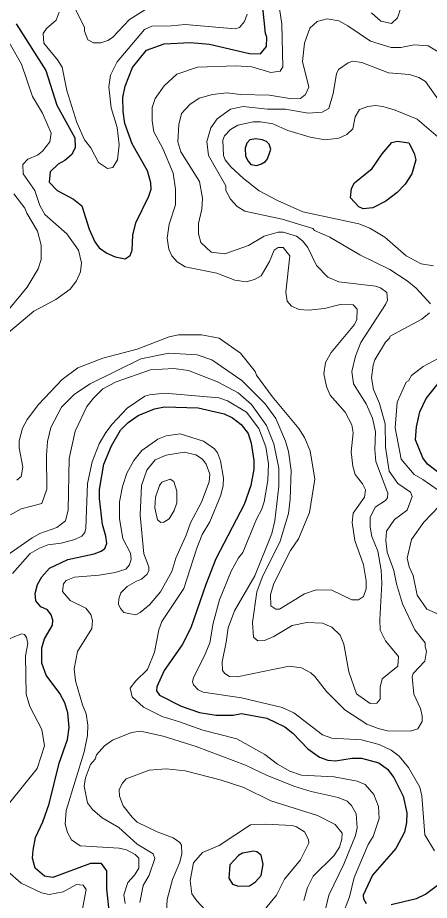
# Model space of a CAD drawing. Extents: x 673.3 to 698.5, y 6984.3 to 7012.3.
# Drawn here: x 682.005 to 682.88, y 7001.726 to 7003.601 of the extents above; entities that cross this region are included whole.
import ezdxf

# ---------------------------------------------------------------- set-up
doc = ezdxf.new("R2010")
doc.units = 0
doc.header["$LTSCALE"] = 0.032
doc.layers.add('1', color=7, linetype='Continuous', lineweight=25)
doc.layers.add('2', color=7, linetype='Continuous', lineweight=13)

msp = doc.modelspace()

# ---------------------------------------------------------------- linework, layer by layer
at = {"layer": '1'}
for points in [[(682.534, 7003.5404), (682.5348, 7003.56), (682.5316, 7003.5678), (682.5203, 7003.6789)], [(682.0023, 7003.5883), (682.0649, 7003.4895), (682.0887, 7003.4153), (682.1268, 7003.3459), (682.1276, 7003.3254), (682.1205, 7003.3109), (682.1054, 7003.2977), (682.0913, 7003.2904), (682.0745, 7003.2738), (682.0723, 7003.252), (682.0893, 7003.2344), (682.1241, 7003.2161), (682.1414, 7003.202), (682.157, 7003.1521), (682.169, 7003.125), (682.1788, 7003.1124), (682.1947, 7003.101), (682.2127, 7003.0932), (682.2334, 7003.089), (682.2446, 7003.096), (682.2482, 7003.1075), (682.2498, 7003.1396), (682.256, 7003.1659), (682.2838, 7003.2221), (682.2888, 7003.2374), (682.2879, 7003.2508), (682.2814, 7003.2764), (682.2489, 7003.3331), (682.2331, 7003.3768), (682.2294, 7003.4019), (682.2288, 7003.4321), (682.234, 7003.4558), (682.2496, 7003.4957), (682.2792, 7003.5326), (682.3168, 7003.5458), (682.3726, 7003.5489), (682.4126, 7003.5449), (682.4976, 7003.5253), (682.5214, 7003.5246), (682.534, 7003.5404)], [(682.9304, 7002.6109), (682.8757, 7002.6527), (682.866, 7002.6666), (682.8501, 7002.7045), (682.8522, 7002.7326), (682.8592, 7002.7638), (682.8727, 7002.7922), (682.8983, 7002.8243)], [(682.0934, 7002.0175), (682.1114, 7002.0679), (682.1147, 7002.0932), (682.1116, 7002.1248), (682.1056, 7002.1458), (682.0946, 7002.166), (682.0656, 7002.2047), (682.0567, 7002.2301), (682.0567, 7002.2628), (682.0623, 7002.2821), (682.0747, 7002.3022), (682.079, 7002.3107), (682.0803, 7002.3217), (682.0764, 7002.3326), (682.0684, 7002.3432), (682.0546, 7002.3501), (682.044, 7002.3628), (682.0426, 7002.3783), (682.0478, 7002.3976), (682.0568, 7002.4137), (682.0731, 7002.4323), (682.1116, 7002.4504), (682.168, 7002.4626), (682.1829, 7002.4683), (682.1902, 7002.4741), (682.1944, 7002.4844), (682.1927, 7002.5), (682.1855, 7002.525), (682.179, 7002.58), (682.179, 7002.5989), (682.1884, 7002.6527), (682.2044, 7002.6921), (682.2237, 7002.7249), (682.2398, 7002.7417), (682.2611, 7002.7566), (682.2957, 7002.7705), (682.3173, 7002.7746), (682.3885, 7002.7728), (682.4439, 7002.7597), (682.4615, 7002.7517), (682.48, 7002.7372), (682.4947, 7002.7178), (682.5014, 7002.6979), (682.5071, 7002.6608), (682.5071, 7002.6423), (682.5003, 7002.6076), (682.4866, 7002.5673), (682.4265, 7002.452), (682.4048, 7002.3973), (682.3734, 7002.3051), (682.3547, 7002.2694), (682.3167, 7002.2145), (682.3008, 7002.1797), (682.3003, 7002.1713), (682.3066, 7002.1623), (682.3527, 7002.1392), (682.3912, 7002.1251), (682.4266, 7002.1198), (682.4634, 7002.1198), (682.481, 7002.123), (682.5345, 7002.1133), (682.5725, 7002.0951), (682.5899, 7002.0816), (682.6217, 7002.0483), (682.6466, 7002.0308), (682.6638, 7002.0244), (682.6807, 7002.0229), (682.7159, 7002.0284), (682.7354, 7002.0285), (682.7723, 7002.0188), (682.7907, 7002.0047), (682.8044, 7001.9871), (682.8238, 7001.9474), (682.8319, 7001.9126), (682.8312, 7001.8914), (682.8269, 7001.8714), (682.8086, 7001.8366), (682.7593, 7001.78), (682.7393, 7001.7377), (682.7401, 7001.7294), (682.7456, 7001.7193)], [(682.2009, 7001.6918), (682.1944, 7001.7503), (682.1944, 7001.7888), (682.1835, 7001.8045), (682.1602, 7001.8046), (682.0803, 7001.7746), (682.0627, 7001.7777), (682.0422, 7001.7949), (682.0372, 7001.816), (682.038, 7001.8329), (682.0435, 7001.8598), (682.059, 7001.8931), (682.0725, 7001.9316), (682.0934, 7002.0175)], [(682.7989, 7001.7175), (682.8527, 7001.7306), (682.8714, 7001.7396), (682.9333, 7001.7852), (682.9502, 7001.7948), (682.9697, 7001.8005), (683.0058, 7001.8021), (683.0427, 7001.7933), (683.0609, 7001.7842), (683.0794, 7001.7698), (683.1079, 7001.74), (683.1282, 7001.712)]]:
    msp.add_lwpolyline(points, dxfattribs=at)
for points in [[(682.5315, 7003.2958), (682.5357, 7003.3016), (682.5405, 7003.3136), (682.5428, 7003.3221), (682.5398, 7003.3328), (682.5339, 7003.3387), (682.525, 7003.3421), (682.5112, 7003.3442), (682.4988, 7003.3417), (682.4921, 7003.3349), (682.4887, 7003.324), (682.4894, 7003.3069), (682.4946, 7003.2966), (682.5005, 7003.2894), (682.5133, 7003.2876), (682.5235, 7003.2909)], [(682.7141, 7003.2389), (682.7206, 7003.2509), (682.7585, 7003.2808), (682.7795, 7003.3122), (682.7998, 7003.336), (682.8117, 7003.3388), (682.8358, 7003.3356), (682.8474, 7003.3139), (682.8507, 7003.2992), (682.8427, 7003.2699), (682.8286, 7003.2475), (682.8112, 7003.2301), (682.7875, 7003.212), (682.7599, 7003.1973), (682.7391, 7003.1951), (682.7297, 7003.1993), (682.7124, 7003.2184)], [(682.5105, 7001.7658), (682.5227, 7001.7793), (682.5266, 7001.8034), (682.5227, 7001.8226), (682.5133, 7001.8295), (682.5069, 7001.8305), (682.4827, 7001.8265), (682.4745, 7001.8216), (682.456, 7001.8015), (682.4535, 7001.7737), (682.4616, 7001.7608), (682.4745, 7001.7566), (682.4978, 7001.7574)]]:
    msp.add_lwpolyline(points, close=True, dxfattribs=at)
at = {"layer": '2'}
for points in [[(682.3054, 7003.6362), (682.2429, 7003.5979), (682.2065, 7003.5596)], [(682.7565, 7003.6115), (682.7769, 7003.5941), (682.7991, 7003.5893), (682.8119, 7003.601), (682.8242, 7003.638)], [(681.9428, 7003.6256), (682.0134, 7003.5028), (682.0366, 7003.4339), (682.0583, 7003.3983), (682.0762, 7003.356), (682.0734, 7003.338), (682.0582, 7003.3177), (682.0476, 7003.3095), (682.0268, 7003.3007), (682.0162, 7003.2898), (682.0173, 7003.2695), (682.0416, 7003.2345), (682.0528, 7003.2026), (682.063, 7003.1836), (682.1095, 7003.142), (682.1344, 7003.1077)], [(682.4925, 7003.6091), (682.4874, 7003.5931), (682.4767, 7003.5804), (682.4676, 7003.5778), (682.3611, 7003.5872), (682.3316, 7003.584), (682.2905, 7003.5831), (682.2748, 7003.5761), (682.217, 7003.508), (682.2025, 7003.4794), (682.1993, 7003.4543), (682.2042, 7003.4098), (682.2166, 7003.368), (682.2212, 7003.3315), (682.2173, 7003.2992), (682.2073, 7003.2835), (682.1964, 7003.2811), (682.1772, 7003.2937), (682.161, 7003.325), (682.1476, 7003.3419), (682.1307, 7003.3791), (682.1098, 7003.4467), (682.0998, 7003.4963), (682.0903, 7003.5121), (682.0609, 7003.5476), (682.0594, 7003.5679), (682.0669, 7003.5787), (682.0868, 7003.5962), (682.0934, 7003.6131)], [(682.2065, 7003.5596), (682.1971, 7003.5532), (682.1819, 7003.5482), (682.1662, 7003.5481), (682.1542, 7003.5543), (682.1472, 7003.5727), (682.147, 7003.581), (682.1238, 7003.6274)], [(682.7179, 7002.9917), (682.6902, 7002.992), (682.6572, 7002.9838), (682.6234, 7002.9798), (682.6029, 7002.9814), (682.5869, 7002.9887), (682.5778, 7002.999), (682.5746, 7003.0183), (682.5835, 7003.0955), (682.5694, 7003.1133), (682.5583, 7003.1134), (682.5502, 7003.1073), (682.5403, 7003.0837), (682.5227, 7003.0533), (682.5085, 7003.0454), (682.4908, 7003.04), (682.4667, 7003.044), (682.4286, 7003.0588), (682.3608, 7003.0721), (682.344, 7003.0826), (682.3331, 7003.0957), (682.3266, 7003.1094), (682.3231, 7003.1334), (682.3273, 7003.1628), (682.3409, 7003.2042), (682.3409, 7003.2374), (682.3353, 7003.271), (682.314, 7003.3234), (682.2948, 7003.3586), (682.2908, 7003.3824), (682.2911, 7003.4103), (682.2971, 7003.4295), (682.3163, 7003.4567), (682.3434, 7003.4812), (682.3876, 7003.4966), (682.4686, 7003.4992), (682.5025, 7003.4968), (682.543, 7003.4847), (682.563, 7003.4877), (682.5682, 7003.4972), (682.5665, 7003.5875), (682.5617, 7003.6211)], [(682.8986, 7003.5288), (682.8772, 7003.5415), (682.8472, 7003.544), (682.8193, 7003.5384), (682.7983, 7003.5384), (682.7547, 7003.5516), (682.7068, 7003.5843), (682.6874, 7003.5944), (682.6629, 7003.5987), (682.6414, 7003.5932), (682.6258, 7003.5793), (682.6144, 7003.5471), (682.6106, 7003.5085), (682.6236, 7003.4535), (682.6165, 7003.438), (682.6061, 7003.43), (682.5874, 7003.4293), (682.54, 7003.4365), (682.4783, 7003.4383), (682.4494, 7003.4421), (682.4195, 7003.4383), (682.3909, 7003.4304), (682.3711, 7003.417), (682.3532, 7003.3976), (682.3474, 7003.3744), (682.3457, 7003.3375), (682.3517, 7003.3168), (682.3915, 7003.2535), (682.398, 7003.2183), (682.3964, 7003.195), (682.3897, 7003.1643), (682.3895, 7003.1425), (682.3947, 7003.1241), (682.4165, 7003.1031), (682.4457, 7003.0995), (682.4954, 7003.1172), (682.529, 7003.1371), (682.5586, 7003.1457), (682.5692, 7003.1457), (682.5977, 7003.1371), (682.6102, 7003.1274), (682.6217, 7003.1134), (682.6403, 7003.0753)], [(682.9003, 7003.4247), (682.8712, 7003.4657), (682.8574, 7003.4742), (682.8377, 7003.4805), (682.7932, 7003.4843), (682.7362, 7003.506), (682.7172, 7003.509), (682.7072, 7003.5057), (682.6865, 7003.4914), (682.6822, 7003.4822), (682.6756, 7003.4404), (682.6661, 7003.4087), (682.6523, 7003.4004), (682.6222, 7003.3987), (682.5742, 7003.4072), (682.5358, 7003.4073), (682.4841, 7003.4129), (682.4576, 7003.4068), (682.4294, 7003.3865), (682.4157, 7003.3672), (682.407, 7003.3383), (682.411, 7003.309), (682.4475, 7003.2439), (682.4478, 7003.2346), (682.4576, 7003.2157), (682.4713, 7003.2004), (682.4875, 7003.1902), (682.5672, 7003.1736), (682.6325, 7003.1539), (682.6356, 7003.1496), (682.6681, 7003.1354), (682.7322, 7003.0976), (682.7957, 7003.0667), (682.8327, 7003.0426), (682.8514, 7003.0271), (682.8825, 7002.9932)], [(682.9084, 7003.339), (682.854, 7003.3858), (682.8071, 7003.4053), (682.7807, 7003.4129), (682.7655, 7003.4146), (682.7494, 7003.4128), (682.7314, 7003.4065), (682.7223, 7003.391), (682.7173, 7003.3652), (682.7048, 7003.3534), (682.6876, 7003.3453), (682.6587, 7003.3422), (682.6264, 7003.3478), (682.5795, 7003.362), (682.5475, 7003.3756), (682.5211, 7003.3804), (682.5053, 7003.3803), (682.4729, 7003.373), (682.4574, 7003.3641), (682.4449, 7003.3503), (682.4412, 7003.3413), (682.4427, 7003.309), (682.4464, 7003.2994), (682.4579, 7003.2848), (682.4849, 7003.2595), (682.518, 7003.2337), (682.557, 7003.2128), (682.6111, 7003.1891), (682.7298, 7003.1637), (682.7535, 7003.1545), (682.7854, 7003.1354), (682.8305, 7003.0955), (682.8624, 7003.0786), (682.8885, 7003.0742)], [(681.975, 7002.968), (682.0258, 7003.0287), (682.0486, 7003.0678), (682.0552, 7003.0879), (682.0552, 7003.1179), (682.0477, 7003.1478), (682.0245, 7003.186), (682.0207, 7003.1966), (681.9975, 7003.2271)], [(682.1344, 7003.1077), (682.1406, 7003.0807), (682.1391, 7003.0618), (682.1304, 7003.0422), (682.117, 7003.0245), (682.0864, 7003.0027), (682.0399, 7002.9779), (681.9766, 7002.9248)], [(682.6403, 7003.0753), (682.6642, 7003.0502), (682.6875, 7003.0405), (682.7655, 7003.0312), (682.7761, 7003.0276), (682.7897, 7003.0175), (682.7906, 7003.0016), (682.7868, 7002.9919), (682.7345, 7002.9116), (682.7231, 7002.8827), (682.7148, 7002.8499), (682.7183, 7002.8239), (682.7457, 7002.781), (682.7591, 7002.7505), (682.7652, 7002.7214), (682.7636, 7002.6838), (682.7661, 7002.6585), (682.7912, 7002.5911), (682.7906, 7002.5814), (682.7863, 7002.5757), (682.7645, 7002.5619), (682.7539, 7002.5398), (682.7539, 7002.5193), (682.7576, 7002.4993), (682.7701, 7002.4683), (682.7776, 7002.4275), (682.7791, 7002.3993), (682.7743, 7002.3228), (682.7756, 7002.3001), (682.7863, 7002.278), (682.8139, 7002.2445), (682.8125, 7002.2235), (682.7793, 7002.1968), (682.7751, 7002.1791), (682.7756, 7002.1539), (682.7682, 7002.145), (682.7539, 7002.1442), (682.725, 7002.1652), (682.7089, 7002.2116), (682.6982, 7002.2703), (682.6901, 7002.2894), (682.6726, 7002.3065), (682.6526, 7002.3151), (682.6192, 7002.3168), (682.5885, 7002.3103), (682.5494, 7002.2867), (682.5296, 7002.2785), (682.5156, 7002.2779), (682.5063, 7002.2854), (682.5042, 7002.3167), (682.5136, 7002.3817), (682.5245, 7002.4119), (682.5632, 7002.4894), (682.5804, 7002.5478), (682.5844, 7002.5784), (682.5861, 7002.6397), (682.5805, 7002.6797), (682.5744, 7002.7019), (682.5535, 7002.7501), (682.5313, 7002.7813), (682.4813, 7002.8304), (682.4175, 7002.8746), (682.3869, 7002.8852), (682.3263, 7002.8885), (682.2671, 7002.8769), (682.1591, 7002.8237), (682.1261, 7002.8017), (682.0986, 7002.774), (682.0757, 7002.7311), (682.0689, 7002.7012), (682.0666, 7002.6713), (682.0673, 7002.5999), (682.0565, 7002.5693), (682.013, 7002.5578), (681.99, 7002.5455)], [(682.0038, 7002.619), (682.0125, 7002.6271), (682.016, 7002.6465), (682.0088, 7002.6876), (682.0087, 7002.7023), (682.0156, 7002.7296), (682.0256, 7002.7477), (682.0496, 7002.7797), (682.0997, 7002.8329), (682.1328, 7002.8576), (682.1862, 7002.8779), (682.2589, 7002.8972), (682.3269, 7002.9232), (682.3472, 7002.9276), (682.3959, 7002.9277), (682.4332, 7002.9206), (682.4783, 7002.8888), (682.5101, 7002.8497), (682.5124, 7002.842), (682.546, 7002.7964), (682.6025, 7002.7287), (682.6145, 7002.7096), (682.6268, 7002.6816), (682.6365, 7002.6212), (682.6253, 7002.5503), (682.6015, 7002.4944), (682.585, 7002.4693), (682.5492, 7002.3993), (682.5422, 7002.376), (682.5433, 7002.3523), (682.5538, 7002.3448), (682.5618, 7002.3446), (682.6149, 7002.3772), (682.639, 7002.386), (682.6729, 7002.3853), (682.7151, 7002.3647), (682.7293, 7002.3647), (682.7401, 7002.3717), (682.7456, 7002.388), (682.7457, 7002.4048), (682.7396, 7002.4388), (682.7213, 7002.4908), (682.7156, 7002.5291), (682.7182, 7002.5491), (682.7419, 7002.583), (682.744, 7002.5982), (682.7374, 7002.6114), (682.7222, 7002.6308), (682.7173, 7002.6488), (682.7139, 7002.6795), (682.718, 7002.7197), (682.7148, 7002.7367), (682.7007, 7002.7634), (682.6688, 7002.7995), (682.6611, 7002.8182), (682.6554, 7002.8451), (682.6593, 7002.8686), (682.6709, 7002.8904), (682.7209, 7002.9498), (682.7254, 7002.96), (682.7261, 7002.9819), (682.7179, 7002.9917)], [(682.8799, 7002.9741), (682.864, 7002.9611), (682.7965, 7002.9252), (682.7953, 7002.9203), (682.7867, 7002.9123), (682.7639, 7002.8744), (682.7601, 7002.8631), (682.7571, 7002.836), (682.7612, 7002.8119), (682.7738, 7002.7816), (682.7857, 7002.7385), (682.7865, 7002.6892), (682.7946, 7002.6379), (682.8131, 7002.6121), (682.84, 7002.5938), (682.8434, 7002.5841), (682.8323, 7002.5552), (682.8059, 7002.5357), (682.7889, 7002.5104), (682.7873, 7002.4909), (682.7898, 7002.466), (682.8044, 7002.4274), (682.8096, 7002.3985), (682.8229, 7002.3562), (682.849, 7002.3008), (682.871, 7002.2735), (682.8705, 7002.2646), (682.8736, 7002.2555), (682.8698, 7002.2344), (682.8451, 7002.2084), (682.8435, 7002.2014), (682.8465, 7002.1647)], [(682.8981, 7002.5975), (682.8662, 7002.6205), (682.8473, 7002.6308), (682.8198, 7002.6633), (682.8072, 7002.7299), (682.8117, 7002.7846), (682.8306, 7002.8275), (682.8352, 7002.8299), (682.842, 7002.8414), (682.8666, 7002.8605), (682.9094, 7002.8828)], [(682.8465, 7002.1647), (682.8607, 7002.1339), (682.8646, 7002.1184), (682.8646, 7002.1061), (682.8551, 7002.0907), (682.8387, 7002.0856), (682.7905, 7002.0868), (682.7708, 7002.0913), (682.7471, 7002.1007), (682.7001, 7002.1313), (682.6615, 7002.1697), (682.6366, 7002.202), (682.6282, 7002.2095), (682.6079, 7002.2201), (682.5818, 7002.2239), (682.4719, 7002.2015), (682.4554, 7002.2022), (682.4457, 7002.208), (682.4404, 7002.2145), (682.4396, 7002.2331), (682.4485, 7002.2748), (682.4522, 7002.3054), (682.4657, 7002.3415), (682.5094, 7002.416), (682.5454, 7002.506), (682.5519, 7002.5324), (682.56, 7002.6061), (682.56, 7002.6445), (682.5495, 7002.6961), (682.5342, 7002.7349), (682.5018, 7002.7799), (682.4735, 7002.8048), (682.43, 7002.8277), (682.3685, 7002.8519), (682.337, 7002.856), (682.2872, 7002.8535), (682.2148, 7002.8278), (682.1865, 7002.8129), (682.1663, 7002.7933), (682.1522, 7002.7752), (682.1275, 7002.7234), (682.1145, 7002.6653), (682.1129, 7002.556), (682.1071, 7002.5327), (682.0882, 7002.5186), (682.0528, 7002.5057), (682.0362, 7002.4966), (681.9493, 7002.4364)], [(681.9947, 7002.4208), (682.0321, 7002.4631), (682.0518, 7002.4748), (682.0696, 7002.4815), (682.0981, 7002.4853), (682.1271, 7002.4929), (682.142, 7002.4999), (682.1479, 7002.5076), (682.1504, 7002.5172), (682.1537, 7002.6122), (682.1638, 7002.6582), (682.1788, 7002.6961), (682.1926, 7002.7205), (682.2061, 7002.7382), (682.2381, 7002.7718), (682.2758, 7002.7973), (682.2856, 7002.8005), (682.3176, 7002.8038), (682.4324, 7002.7942), (682.4511, 7002.7878), (682.4913, 7002.7635), (682.5179, 7002.7284), (682.5324, 7002.6896), (682.5381, 7002.6536), (682.5365, 7002.6184), (682.5291, 7002.5728), (682.5234, 7002.5562), (682.5126, 7002.5361), (682.4835, 7002.4653)], [(682.1543, 7002.0987), (682.1511, 7002.1223), (682.1429, 7002.1415), (682.1285, 7002.1928), (682.1252, 7002.2184), (682.1323, 7002.2552), (682.1626, 7002.3039), (682.1641, 7002.3207), (682.1605, 7002.3333), (682.1502, 7002.347), (682.1169, 7002.3636), (682.1009, 7002.3828), (682.1026, 7002.3989), (682.1086, 7002.4059), (682.126, 7002.4129), (682.1788, 7002.4168), (682.2126, 7002.4227), (682.2349, 7002.43), (682.243, 7002.439), (682.2464, 7002.4514), (682.2448, 7002.4639), (682.2284, 7002.4949), (682.2213, 7002.5365), (682.2213, 7002.5731), (682.2278, 7002.6054), (682.2373, 7002.6338), (682.2518, 7002.6608), (682.2689, 7002.682), (682.3033, 7002.7059), (682.3206, 7002.7134), (682.3507, 7002.7174), (682.3999, 7002.7019), (682.4234, 7002.6855), (682.4297, 7002.6769), (682.4363, 7002.6602), (682.4428, 7002.6231), (682.442, 7002.6073), (682.437, 7002.587), (682.4135, 7002.5305), (682.3974, 7002.5032), (682.3856, 7002.4746), (682.3583, 7002.3891), (682.3119, 7002.319), (682.305, 7002.3012), (682.2961, 7002.2533), (682.2811, 7002.2167), (682.2561, 7002.1928), (682.2443, 7002.177), (682.2483, 7002.1588), (682.2726, 7002.137), (682.312, 7002.1166), (682.3489, 7002.1059), (682.3983, 7002.0876), (682.4708, 7002.0695), (682.5302, 7002.0365), (682.557, 7002.0157), (682.5837, 7002.0009), (682.6084, 7001.9926), (682.6779, 7001.9887), (682.7267, 7001.9797), (682.7431, 7001.9723), (682.7617, 7001.9509), (682.7717, 7001.9259), (682.7734, 7001.8999), (682.7602, 7001.8622), (682.7499, 7001.8448), (682.7199, 7001.775), (682.7099, 7001.734), (682.694, 7001.6913)], [(682.8958, 7002.3357), (682.8743, 7002.3447), (682.8541, 7002.3747), (682.845, 7002.4162), (682.8368, 7002.4347), (682.8329, 7002.4536), (682.842, 7002.493), (682.8683, 7002.5296), (682.9006, 7002.5635)], [(682.4835, 7002.4653), (682.4747, 7002.4543), (682.4589, 7002.4257), (682.4341, 7002.3646), (682.4208, 7002.3155), (682.4136, 7002.2734), (682.4015, 7002.2441), (682.3787, 7002.2001), (682.3768, 7002.1905), (682.3786, 7002.184), (682.3888, 7002.1739), (682.3994, 7002.1688), (682.4808, 7002.1565), (682.5671, 7002.136), (682.5918, 7002.1246), (682.6528, 7002.0779), (682.6726, 7002.071), (682.7357, 7002.0675), (682.7732, 7002.0574), (682.7989, 7002.0455), (682.8159, 7002.0323), (682.8354, 7002.0083), (682.8596, 7001.9669), (682.8639, 7001.9485), (682.8704, 7001.8654), (682.8906, 7001.8314)], [(681.9885, 7001.9342), (682.0465, 7002.0067), (682.0624, 7002.0549), (682.0567, 7002.0893), (682.0311, 7002.1385), (682.0231, 7002.1647), (682.0218, 7002.2457), (682.0267, 7002.2717), (682.024, 7002.285), (682.02, 7002.2914), (682.0134, 7002.2922), (681.9715, 7002.2753)], [(682.2338, 7001.7198), (682.231, 7001.7379), (682.239, 7001.7645), (682.2534, 7001.7797), (682.2624, 7001.7949), (682.2626, 7001.8161), (682.2551, 7001.8238), (682.2367, 7001.8338), (682.2207, 7001.8371), (682.1378, 7001.8422), (682.1195, 7001.8551), (682.1112, 7001.8702), (682.1065, 7001.8882), (682.1085, 7001.9173), (682.1464, 7002.0418), (682.1537, 7002.0763), (682.1543, 7002.0987)], [(682.6561, 7001.6958), (682.666, 7001.7373), (682.6983, 7001.8035), (682.723, 7001.8643), (682.7262, 7001.8806), (682.7244, 7001.9099), (682.7147, 7001.9276), (682.705, 7001.9373), (682.686, 7001.9447), (682.6287, 7001.9578), (682.5918, 7001.9691), (682.5335, 7001.9925), (682.4895, 7002.0137), (682.3847, 7002.053), (682.3146, 7002.075), (682.266, 7002.0855), (682.2468, 7002.0831), (682.2068, 7002.0668), (682.1899, 7002.0547), (682.1727, 7002.0353), (682.17, 7002.0263), (682.1603, 7002.0147), (682.1493, 7001.9869), (682.1464, 7001.9689), (682.1535, 7001.9336), (682.1644, 7001.9193), (682.1846, 7001.9017), (682.2202, 7001.8813), (682.2593, 7001.8454), (682.2929, 7001.8255), (682.2969, 7001.815), (682.285, 7001.7799), (682.2718, 7001.7578), (682.2645, 7001.7217)], [(682.613, 7001.7263), (682.6206, 7001.7539), (682.6332, 7001.7775), (682.6766, 7001.8211), (682.6886, 7001.8394), (682.6936, 7001.8565), (682.6944, 7001.8694), (682.6797, 7001.8876), (682.6421, 7001.9064), (682.5433, 7001.9374), (682.4857, 7001.9659), (682.4352, 7001.9821), (682.3608, 7002.0016), (682.321, 7002.0058), (682.2849, 7002.0032), (682.2361, 7001.9845), (682.2277, 7001.9755), (682.2206, 7001.962), (682.2213, 7001.9478), (682.2296, 7001.9273), (682.2484, 7001.9029), (682.2593, 7001.8927), (682.3014, 7001.8716), (682.3354, 7001.8594), (682.3497, 7001.8495), (682.3534, 7001.8433), (682.354, 7001.8249), (682.35, 7001.8073), (682.334, 7001.7705), (682.3229, 7001.7279), (682.3215, 7001.7022)], [(682.0019, 7001.471), (682.0213, 7001.5003), (682.0491, 7001.529), (682.108, 7001.5822), (682.134, 7001.6195), (682.1406, 7001.6363), (682.1423, 7001.6572), (682.1407, 7001.6968), (682.1505, 7001.7495), (682.1448, 7001.7587), (682.1301, 7001.7597), (682.1021, 7001.7445), (682.072, 7001.7387), (682.0557, 7001.7422), (682.0126, 7001.7627), (681.9837, 7001.7882)]]:
    msp.add_lwpolyline(points, dxfattribs=at)
for points in [[(682.3725, 7002.5286), (682.3955, 7002.5725), (682.4119, 7002.6152), (682.4134, 7002.6317), (682.406, 7002.6526), (682.3978, 7002.6639), (682.3836, 7002.6725), (682.3589, 7002.6784), (682.3205, 7002.6723), (682.2971, 7002.6621), (682.2796, 7002.6404), (682.2686, 7002.6073), (682.2652, 7002.5445), (682.2732, 7002.4624), (682.2796, 7002.4459), (682.2839, 7002.4341), (682.2839, 7002.4271), (682.2802, 7002.4194), (682.2739, 7002.4136), (682.2687, 7002.409), (682.2578, 7002.4042), (682.2376, 7002.3931), (682.2243, 7002.3798), (682.2201, 7002.3668), (682.2197, 7002.3555), (682.2235, 7002.3466), (682.2305, 7002.338), (682.2412, 7002.3357), (682.2563, 7002.3332), (682.2655, 7002.3377), (682.2857, 7002.3543), (682.3084, 7002.3814), (682.3329, 7002.4246), (682.3416, 7002.4533), (682.3635, 7002.502)], [(682.3435, 7002.5955), (682.3367, 7002.6158), (682.3294, 7002.6213), (682.3118, 7002.6147), (682.3066, 7002.6079), (682.298, 7002.5829), (682.2969, 7002.5599), (682.3025, 7002.5348), (682.3094, 7002.5289), (682.3156, 7002.5296), (682.3269, 7002.5366), (682.3376, 7002.5544), (682.3434, 7002.571)], [(682.5552, 7001.7373), (682.5721, 7001.771), (682.606, 7001.8125), (682.6235, 7001.8478), (682.6234, 7001.8559), (682.6147, 7001.872), (682.5973, 7001.8825), (682.5885, 7001.8851), (682.5318, 7001.8884), (682.4997, 7001.8868), (682.4335, 7001.8428), (682.3981, 7001.8281), (682.3786, 7001.8062), (682.372, 7001.7685), (682.3756, 7001.7403), (682.3859, 7001.7254), (682.4039, 7001.7065), (682.4275, 7001.6943), (682.4719, 7001.6865), (682.5015, 7001.6909), (682.5257, 7001.701)]]:
    msp.add_lwpolyline(points, close=True, dxfattribs=at)

doc.saveas('drawing.dxf')
